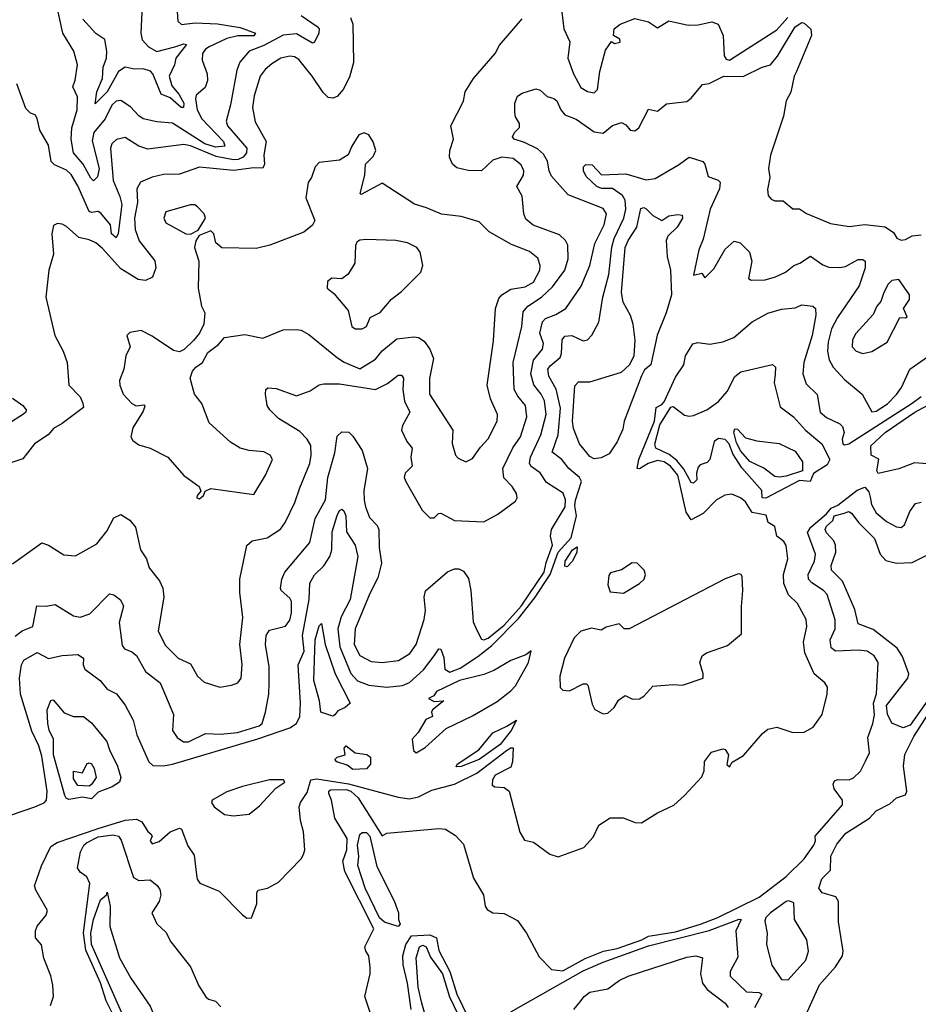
# Model space of a CAD drawing. Extents: x 1552294 to 1694791, y 811929 to 917222.
# Tile 431 of 643: x 1645057 to 1649042, y 856540 to 860905. Entities that reach past the tile are written whole.
import ezdxf

# ---------------------------------------------------------------- set-up
doc = ezdxf.new("R2010")
doc.units = 0

msp = doc.modelspace()

# ---------------------------------------------------------------- linework, layer by layer
at = {"layer": '0CON10XD'}
for points in [[(1645751.4, 861005), (1645758.3, 860898.3), (1645775, 860883.9), (1645835, 860890.4), (1645933.5, 860886.5), (1646035, 860871), (1646102.5, 860845), (1646095, 860833.7), (1646025, 860833.8), (1645975, 860821.7), (1645897.1, 860785), (1645881.5, 860775), (1645867.7, 860755), (1645866.9, 860725), (1645889.1, 860665), (1645890.4, 860635), (1645879.4, 860605), (1645839.1, 860570.9), (1645836, 860554), (1645844, 860505), (1645865, 860465.3), (1645960.3, 860365), (1645966.3, 860343.7), (1645925, 860339.4), (1645878.4, 860355), (1645735, 860446.8), (1645665, 860452), (1645605, 860466), (1645585, 860478.5), (1645548, 860518), (1645505, 860546.8), (1645485, 860543.3), (1645465, 860525.4), (1645435.6, 860465), (1645385.5, 860405), (1645378, 860368), (1645410.1, 860245), (1645401.9, 860208.1), (1645385, 860190.9), (1645372.4, 860202.4), (1645338.8, 860265), (1645295.8, 860315), (1645285.2, 860375), (1645287.8, 860425), (1645312.4, 860505), (1645313.1, 860563.1), (1645292.7, 860607.3), (1645303.5, 860636.5), (1645313.8, 860705), (1645296.9, 860765), (1645248.2, 860845), (1645211.2, 861015)], [(1645603.2, 861035), (1645594.7, 860845), (1645600.8, 860815), (1645628.9, 860785), (1645665, 860763.3), (1645745.6, 860785), (1645785, 860797.6), (1645796.2, 860795), (1645748.9, 860735), (1645743.6, 860705), (1645720.3, 860655), (1645732.2, 860612.2), (1645762.7, 860575), (1645784.7, 860535), (1645783.6, 860516.4), (1645772.7, 860515), (1645725, 860559.1), (1645683.7, 860575), (1645647.7, 860665), (1645636.9, 860676.9), (1645605, 860687.7), (1645565, 860685.3), (1645525, 860693.9), (1645495, 860675.9), (1645445.2, 860585), (1645392, 860532), (1645398.8, 860585), (1645425, 860644.2), (1645426.9, 860695), (1645441.4, 860735), (1645443.5, 860765), (1645435, 860817.8), (1645395, 860843.8), (1645337.7, 860907.7)], [(1647455, 860987.5), (1647469.4, 860865), (1647496.6, 860806.6), (1647488.1, 860735), (1647512.2, 860665), (1647545.5, 860605), (1647575, 860586.8), (1647605, 860580.5), (1647619.4, 860595), (1647629.7, 860675), (1647655, 860770), (1647681.7, 860808.3), (1647695, 860800), (1647720, 860805), (1647718.3, 860818.3), (1647690, 860835), (1647693.8, 860865), (1647720, 860885), (1647785, 860910.6), (1647845, 860895.6), (1647885, 860869.2), (1647935, 860899.4), (1648020.5, 860880.5), (1648065, 860882.5), (1648126, 860896), (1648154.7, 860884.7), (1648177.1, 860835), (1648180.9, 860745), (1648190.1, 860730.1), (1648205, 860725.4), (1648415, 860859.7), (1648463.8, 860915)], [(1646524.2, 860914.2), (1646534.7, 860884.7), (1646537.8, 860715), (1646520.2, 860649.8), (1646491.1, 860595), (1646465, 860564.4), (1646445, 860557.5), (1646425, 860560), (1646402.8, 860582.8), (1646354.5, 860655), (1646295, 860728.5), (1646275, 860740.4), (1646255, 860743.6), (1646215, 860733.8), (1646175, 860710), (1646145.2, 860684.8), (1646123.5, 860655), (1646096.7, 860566.7), (1646090, 860515), (1646101.8, 860451.8), (1646149.7, 860365), (1646139.3, 860305), (1646142.5, 860265), (1646135, 860247.1), (1646095, 860248), (1646005, 860236.7), (1645855, 860250.6), (1645765, 860220.5), (1645695, 860218.7), (1645645, 860207.2), (1645593.3, 860185), (1645576.8, 860155), (1645579.6, 860095), (1645566.9, 860025), (1645568.4, 859975), (1645586.8, 859925), (1645655.6, 859835.6), (1645661.4, 859805), (1645646.6, 859763.4), (1645615, 859748.1), (1645582.8, 859752.7), (1645505, 859800), (1645425, 859891.1), (1645395, 859916.1), (1645365, 859929.5), (1645318.7, 859938.7), (1645265, 859988.8), (1645245, 859998.8), (1645225, 860001.2), (1645207.7, 859992.3), (1645198.9, 859955), (1645206.7, 859865), (1645186.2, 859795), (1645173.1, 859675), (1645212.5, 859505), (1645250, 859435), (1645267.1, 859385), (1645275.6, 859285), (1645325, 859232.9), (1645337.7, 859205), (1645339.4, 859185), (1645245.9, 859114.1), (1645206.9, 859093.1), (1645184, 859065), (1645122.5, 859025), (1645071.3, 858958.7), (1644975, 858925.8)], [(1645037.5, 858172.5), (1645068.6, 858195), (1645115.3, 858215), (1645133, 858307), (1645175, 858304.5), (1645215, 858312.2), (1645295, 858262.5), (1645325, 858256.7), (1645368.7, 858271.3), (1645455, 858359.4), (1645475, 858355.6), (1645503.7, 858333.6), (1645517.1, 858305), (1645497.8, 858232.2), (1645511.1, 858131.1), (1645522, 858115), (1645555, 858102.3), (1645575, 858085.4), (1645615, 858015.5), (1645680.5, 857965), (1645739.3, 857825), (1645735, 857754.2), (1645755, 857723.3), (1645783.6, 857703.6), (1645805, 857703.5), (1645880.3, 857739.7), (1645947.8, 857737.8), (1646022.5, 857745), (1646119.4, 857775), (1646131.9, 857785), (1646146.7, 857835), (1646161.5, 857915), (1646163.9, 857965), (1646163.9, 858036.1), (1646147.1, 858135), (1646150, 858175), (1646165, 858198.9), (1646235, 858216.5), (1646255, 858242.9), (1646262.5, 858275), (1646262.8, 858325), (1646255, 858340.5), (1646216.9, 858375), (1646213.1, 858385), (1646219.4, 858425), (1646233.3, 858455), (1646343.3, 858586.7), (1646367, 858693), (1646413.2, 858776.8), (1646423.6, 858875), (1646454.1, 858984.1), (1646465, 859058), (1646485, 859077.1), (1646517, 859077), (1646535, 859058.8), (1646575.5, 858995), (1646600, 858915), (1646583.7, 858816.4), (1646583.8, 858775), (1646590.9, 858745), (1646608.3, 858698.3), (1646641.8, 858661.8), (1646649.6, 858645), (1646650.7, 858565), (1646661.2, 858495), (1646645, 858430), (1646609.3, 858360.7), (1646544.3, 858205), (1646539.5, 858135), (1646565, 858085.4), (1646615, 858059.3), (1646665, 858054.7), (1646736.6, 858063.4), (1646787.3, 858095), (1646815, 858134.2), (1646850.7, 858245), (1646856.1, 858285), (1646850.4, 858345), (1646857, 858373), (1646953.6, 858456.4), (1646985, 858470.6), (1647005, 858470), (1647025, 858460), (1647046.8, 858426.8), (1647057.1, 858375), (1647068.5, 858235), (1647082.1, 858202.1), (1647105, 858158.9), (1647115.4, 858155.4), (1647135, 858162.8), (1647205, 858221.2), (1647280, 858305), (1647382.7, 858455), (1647391.6, 858498.4), (1647420.3, 858575), (1647410.5, 858615), (1647414.7, 858645), (1647475.4, 858745), (1647476.7, 858776.8), (1647466.2, 858806.2), (1647392.7, 858852.7), (1647365.6, 858895.6), (1647324.8, 858924.8), (1647318.1, 858938.1), (1647322, 858965), (1647368.3, 859065), (1647391.4, 859155), (1647384.4, 859215), (1647369.8, 859245), (1647336.6, 859286.6), (1647323.3, 859335), (1647335.2, 859394.8), (1647375.9, 859445), (1647379.1, 859469.1), (1647364, 859515), (1647375.2, 859565), (1647389.3, 859580.7), (1647435, 859597.6), (1647478.2, 859625), (1647546.2, 859723.8), (1647584.8, 859815.2), (1647607.8, 859912.2), (1647648.2, 859995), (1647659.5, 860045), (1647645, 860067.5), (1647488.9, 860128.9), (1647415, 860210.8), (1647404.2, 860235), (1647397.9, 860277.9), (1647379.5, 860309.5), (1647352.4, 860332.4), (1647295, 860360.8), (1647249.2, 860375), (1647242.2, 860385), (1647250.6, 860405), (1647273.6, 860426.4), (1647272.7, 860445), (1647255.4, 860475), (1647252.3, 860495), (1647252.5, 860535), (1647265, 860565.6), (1647285, 860578.6), (1647345, 860598.6), (1647365, 860592.9), (1647396.7, 860565), (1647425.4, 860555.4), (1647438.5, 860545), (1647456.7, 860505), (1647475, 860482.5), (1647525, 860464.5), (1647605, 860408.4), (1647645, 860401.2), (1647685, 860435.5), (1647725, 860448.6), (1647745, 860439.2), (1647764.7, 860414.7), (1647785, 860412), (1647802.2, 860425), (1647845, 860508.8), (1647885, 860500), (1647925, 860532.2), (1648015, 860542.4), (1648035, 860556.9), (1648085, 860617.8), (1648115, 860622.5), (1648180, 860655), (1648265, 860652.5), (1648349.2, 860695), (1648385.6, 860704.4), (1648416.7, 860743.3), (1648495, 860873.3), (1648525, 860892.5), (1648535, 860890), (1648565, 860862.5), (1648568.6, 860835), (1648501.5, 860675)], [(1646305, 860923.2), (1646375.6, 860875), (1646384.7, 860864.7), (1646383.9, 860845), (1646365, 860805.7), (1646355, 860800.9), (1646285, 860842.5), (1646225, 860835.9), (1646140, 860790), (1646075.2, 860764.8), (1646033.8, 860716.2), (1646019.2, 860680.8), (1645992.5, 860527.5), (1645972.5, 860455), (1645978.8, 860435), (1646064.2, 860335), (1646062.8, 860315), (1646047.7, 860295), (1646025.4, 860284.6), (1646005, 860283.4), (1645928.5, 860298.5), (1645815, 860346.2), (1645785, 860351.1)], [(1646299.2, 858829.2), (1646342.9, 858937.1), (1646349.4, 858975), (1646347.8, 859017.8), (1646332.3, 859045), (1646299.9, 859079.9), (1646205, 859137.5), (1646165.6, 859175), (1646154.4, 859195), (1646147.5, 859245), (1646148, 859265), (1646157.3, 859272.7), (1646195, 859270.4), (1646285, 859237.8), (1646345, 859259.4), (1646385, 859285.6), (1646405, 859291.1), (1646475, 859290.3), (1646634.7, 859265.3), (1646688.1, 859291.9), (1646735, 859329.5), (1646749.6, 859329.6), (1646759.5, 859315), (1646756.6, 859265), (1646764.1, 859214.1), (1646787.3, 859165), (1646754.2, 859105.8), (1646750.3, 859085), (1646774.2, 859034.2), (1646798.1, 859005), (1646791.5, 858965), (1646798, 858925), (1646766.2, 858895), (1646761.2, 858875), (1646771.2, 858855), (1646841.1, 858731.1), (1646875.9, 858695.9), (1646895, 858696.2), (1646914.2, 858715.8), (1646925, 858717.1), (1646985, 858685.3), (1647115, 858678.6), (1647177.3, 858712.7), (1647255, 858770), (1647262.9, 858785), (1647260, 858805), (1647241.1, 858835), (1647204.2, 858874.2), (1647199.1, 858915), (1647243.7, 859006.3), (1647277.6, 859055), (1647305.7, 859145), (1647299.4, 859195), (1647265.2, 859235.2), (1647250, 859265), (1647244.8, 859385.2), (1647283.2, 859545), (1647289.6, 859610.4), (1647309.6, 859635), (1647371.2, 859675), (1647418.9, 859721.1), (1647474.2, 859795), (1647489.7, 859845), (1647487.1, 859905), (1647476.6, 859926.6), (1647450.9, 859950.9), (1647333.9, 859993.9), (1647301.3, 860021.3), (1647293.2, 860045), (1647285, 860123.3), (1647262.2, 860165), (1647291.4, 860215), (1647292.2, 860235), (1647281.2, 860261.2), (1647245, 860289.7), (1647195, 860295.8), (1647155, 860282.7), (1647105, 860234.7), (1647045, 860236.2), (1646995, 860247.8), (1646976.9, 860265), (1646963.1, 860295), (1646964.4, 860325), (1646980.8, 860375), (1646969.2, 860435), (1647025.5, 860544.5), (1647032.7, 860585), (1647069.1, 860645), (1647165.3, 860754.7), (1647185, 860792.5), (1647285, 860908.8)], [(1648501.5, 860675), (1648490.6, 860655), (1648477.1, 860583), (1648455.8, 860545), (1648443.3, 860476.7), (1648385.8, 860305), (1648377.8, 860245), (1648382.7, 860205), (1648372.7, 860152.7), (1648375.6, 860125.6), (1648389.1, 860109.1), (1648405, 860101.4), (1648442, 860102), (1648485, 860066.2), (1648515, 860066), (1648545.5, 860045.5), (1648652.1, 860002.1), (1648735, 859988), (1648805, 859996.7), (1648895, 859986.2), (1648931.7, 859961.7), (1648946, 859936), (1648965, 859928), (1648985, 859930), (1649015, 859946), (1649055, 859951.2)], [(1645785, 860351.1), (1645625, 860331.3), (1645585.8, 860345), (1645525, 860383.3), (1645486.9, 860373.1), (1645465.3, 860354.7), (1645459.3, 860335), (1645472, 860192), (1645501.7, 860121.7), (1645510.5, 860085), (1645493.4, 859956.6), (1645485, 859938.1), (1645464.2, 859955), (1645460, 859995), (1645417.5, 860047.5), (1645405, 860054.7), (1645375, 860050.6), (1645364.8, 860055), (1645315, 860168.5), (1645285, 860219.1), (1645265, 860238), (1645211.8, 860261.8), (1645196.4, 860276.4), (1645185, 860348.8), (1645146, 860415), (1645135, 860467.5), (1645125, 860483.3), (1645105, 860490), (1645085, 860511.2), (1645045, 860620)], [(1645855, 858781.2), (1645872.5, 858795), (1645880, 858815), (1645905, 858826.2), (1646095, 858800), (1646146.4, 858885), (1646178.1, 858955), (1646168, 858975), (1646139.8, 858989.8), (1646074.6, 858994.6), (1646035, 859005.7), (1645992.1, 859032.1), (1645897.9, 859117.9), (1645865, 859203.3), (1645832.5, 859245), (1645812.5, 859315), (1645823.4, 859346.6), (1645838, 859365), (1645867.8, 859385), (1645890.6, 859429.4), (1645938.8, 859465), (1645965, 859495.6), (1646055, 859510), (1646135, 859493.1), (1646225, 859529.4), (1646285, 859531.5), (1646305, 859527.8), (1646339.5, 859509.5), (1646465.9, 859405.9), (1646496.5, 859386.5), (1646565, 859357.6), (1646635, 859400), (1646665, 859436.7), (1646729.5, 859490.5), (1646805, 859498.9), (1646825, 859495.6), (1646850, 859480), (1646875.6, 859445), (1646892.2, 859402.2), (1646874.5, 859314.5), (1646874.5, 859244.5), (1646978.1, 859085), (1646974.3, 859025.7), (1646990, 858975), (1647001.7, 858961.7), (1647035, 858944.3), (1647065, 858960), (1647100, 859010), (1647135, 859047.1), (1647174.6, 859125), (1647175.4, 859155), (1647144.7, 859224.8), (1647129.3, 859285), (1647158.2, 859481.8), (1647167.6, 859625), (1647181, 859669), (1647195, 859685.5), (1647235, 859709.6), (1647299, 859721), (1647335, 859741.8), (1647363.4, 859795), (1647365.3, 859815), (1647355, 859847.8), (1647317, 859877), (1647237.6, 859907.6), (1647138.8, 859965), (1647095, 860008.1), (1647015, 860032.7), (1646927.3, 860042.7), (1646861.4, 860071.4), (1646807.2, 860087.2), (1646665, 860180), (1646570.7, 860130.7), (1646567.5, 860135), (1646588, 860215), (1646590, 860265), (1646625, 860298.8), (1646636.7, 860325), (1646625, 860364), (1646605, 860394.2), (1646585, 860404), (1646561.2, 860395), (1646530, 860345), (1646514, 860306), (1646475, 860282), (1646385, 860272.5), (1646366.8, 860253.2), (1646350.8, 860205), (1646336.6, 860183.4), (1646325.6, 860115), (1646366.1, 860015), (1646355.9, 859994.1), (1646317.7, 859962.3), (1646166.7, 859905), (1646105, 859890.5), (1645953.8, 859893.8), (1645927.1, 859915), (1645917.8, 859955), (1645905, 859969.4), (1645852.2, 859947.8), (1645837.8, 859925), (1645832.9, 859895), (1645851.4, 859835), (1645848.1, 859715), (1645862.9, 859635), (1645877.5, 859605), (1645873.3, 859555), (1645854.5, 859515), (1645828, 859482), (1645786.6, 859443.4), (1645765, 859432.2), (1645738.7, 859438.7), (1645645, 859502), (1645595, 859527.5), (1645545, 859517.5), (1645532.5, 859505), (1645546.7, 859455), (1645528, 859415), (1645518.6, 859355), (1645499.2, 859305), (1645501.4, 859285), (1645516, 859245), (1645555, 859203.3), (1645573.6, 859193.6), (1645607.5, 859197.5), (1645611.7, 859191.7), (1645605, 859170), (1645558.6, 859095), (1645550, 859055), (1645558.8, 859038.8), (1645585, 859020.8), (1645635.5, 859005.5), (1645713.8, 858965), (1645784.5, 858884.5), (1645852.5, 858835), (1645860, 858815), (1645843.9, 858796.1), (1645842.5, 858785), (1645855, 858781.2)], [(1647834.6, 860195.4), (1647875, 860200.7), (1647978.9, 860261.1), (1648025, 860295.7), (1648086.2, 860276.2), (1648095.3, 860265), (1648109.2, 860209.2), (1648153.8, 860193.8), (1648163.1, 860185), (1648160.7, 860155), (1648118.8, 860065), (1648088, 859932), (1648067.8, 859885), (1648045, 859772.5), (1648081.7, 859781.7), (1648095, 859760), (1648135, 859800.6), (1648185, 859886.9), (1648225, 859922.5), (1648251.2, 859915), (1648292.5, 859875), (1648302.9, 859835), (1648288.3, 859758.3), (1648300, 859750), (1648362.1, 859752.1), (1648408.8, 859765), (1648452.5, 859785), (1648489.2, 859815), (1648515.8, 859825), (1648563.2, 859856.8), (1648618, 859818.1), (1648645, 859807.5), (1648693.3, 859806.7), (1648718.5, 859811.5), (1648775, 859842.1), (1648795, 859842.3), (1648805.5, 859835), (1648806.4, 859805), (1648779.2, 859725), (1648683.6, 859585), (1648657.4, 859535), (1648642, 859475), (1648639.1, 859435), (1648646.3, 859396.3), (1648664.1, 859364.1), (1648715, 859309.1), (1648793.1, 859245), (1648835, 859166.9), (1648855, 859169.2), (1648905, 859202.2), (1648945, 859243.6), (1648966.7, 859275), (1649004, 859356), (1649195, 859488)], [(1644647.6, 857252.4), (1645124.5, 857415), (1645165, 857432.7), (1645175.6, 857444.4), (1645179.5, 857485), (1645155, 857639.2), (1645142, 857685), (1645110.7, 857750.7), (1645060, 857915), (1645056.1, 857985), (1645064.4, 858045), (1645075.7, 858065), (1645135, 858099.2), (1645185, 858073.5), (1645245, 858086.5), (1645315, 858090.5), (1645340, 858075), (1645338.8, 858045), (1645345.5, 858025), (1645414.4, 857975), (1645445, 857936.7), (1645485.7, 857915.7), (1645525, 857866), (1645559.6, 857799.6), (1645576.2, 857735), (1645629.6, 857615), (1645647.9, 857597.9), (1645695, 857597), (1645735, 857604.4), (1646113.1, 857716.9), (1646254.9, 857765.1), (1646284.9, 857785.1), (1646299, 857815), (1646302.5, 857875), (1646292.5, 858045), (1646319, 858105), (1646311.3, 858175), (1646340.7, 858335), (1646343, 858407), (1646365, 858443.3), (1646405.9, 858484.1), (1646431.7, 858525), (1646440.8, 858555), (1646442, 858635), (1646465, 858706.7), (1646475, 858728.5), (1646485, 858734.4), (1646495, 858726.9), (1646503.8, 858705), (1646506.8, 858635), (1646545.2, 858575.2), (1646556.7, 858525), (1646521.9, 858335), (1646482.2, 858257.8), (1646468.3, 858205), (1646476.2, 858125), (1646525.6, 858005.6), (1646555, 857973.1), (1646605, 857955.2), (1646685, 857946.3), (1646755, 857953.2), (1646785, 857967.1), (1646847.5, 858022.5), (1646895, 858084.5), (1646915, 858116), (1646925, 858113.8), (1646937.3, 858077.3), (1646942.3, 858025), (1646965, 858012.3), (1647009.6, 858030.4), (1647088.7, 858081.3), (1647150.1, 858129.9), (1647269.1, 858250.9), (1647339.8, 858340.2), (1647409.4, 858445), (1647444.7, 858545), (1647502.7, 858607.3), (1647526.2, 858705), (1647519, 858749), (1647521.1, 858775), (1647548, 858858), (1647540, 858875), (1647491.5, 858915), (1647460.4, 858955), (1647417.6, 858987.6), (1647445.4, 859064.6), (1647455, 859182.5), (1647436.4, 859266.4), (1647403.7, 859325), (1647399.4, 859355), (1647409.1, 859370.9), (1647453.2, 859406.8), (1647460, 859425), (1647462.9, 859485), (1647475, 859502.2), (1647505, 859504.6), (1647555, 859481.1), (1647574.5, 859485.5), (1647593.4, 859506.6), (1647625.3, 859564.7), (1647642.9, 859675), (1647669.2, 859775), (1647683.2, 859896.8), (1647693.2, 859935), (1647736.1, 860025), (1647744.8, 860064.8), (1647741.3, 860105), (1647730.5, 860125), (1647685.9, 860155.9), (1647636.3, 860156.3), (1647616.8, 860165), (1647569.1, 860209.1), (1647556.5, 860235), (1647557.8, 860252.2), (1647566.9, 860263.1), (1647595, 860260.9), (1647636.7, 860216.7), (1647745, 860221.2), (1647834.6, 860195.4)], [(1645815, 859954.4), (1645848.2, 859971.8), (1645880.6, 860025), (1645875, 860043.8), (1645845, 860076), (1645834.2, 860084.2), (1645815, 860084.4), (1645705, 860053.3), (1645696, 860025), (1645705, 860004.2), (1645793.3, 859955), (1645815, 859954.4)], [(1647605, 858958.5), (1647585, 858968.6), (1647540, 859025), (1647512.9, 859092.9), (1647507.8, 859125), (1647518.5, 859281.5), (1647535, 859298.9), (1647585, 859298.9), (1647725, 859341.9), (1647760.5, 859375), (1647781.2, 859415), (1647785.6, 859484.4), (1647776.8, 859555), (1647765, 859592.9), (1647733, 859653), (1647726.2, 859695), (1647742.2, 859895), (1647755, 859926.6), (1647793, 859985), (1647811.7, 860068.3), (1647825, 860072.4), (1647835, 860067.1), (1647865, 860037.4), (1647905, 860015.4), (1647935, 860035.2), (1647975, 860041.9), (1647995, 860037.8), (1647995.8, 860025), (1647973, 859985), (1647931.2, 859945), (1647923.4, 859926.6), (1647928.1, 859855), (1647942.9, 859795), (1647947.4, 859685), (1647923.8, 859605), (1647884.4, 859505.6), (1647856.2, 859375), (1647827.8, 859352.2), (1647814.1, 859325.9), (1647737.8, 859125), (1647730.8, 859089.2), (1647706, 859034), (1647670.2, 858979.8), (1647635, 858962.9), (1647605, 858958.5)], [(1646545, 859534.6), (1646575, 859534.7), (1646595.5, 859545), (1646611.4, 859585), (1646655, 859606.2), (1646705, 859665.5), (1646749.6, 859700.4), (1646836.2, 859785), (1646844, 859815), (1646832.5, 859875), (1646817.5, 859895), (1646776.7, 859915), (1646724.4, 859925.6), (1646595, 859931.2), (1646565, 859927.1), (1646552, 859918), (1646546.2, 859903.8), (1646542.6, 859825), (1646513.4, 859776.6), (1646485, 859756.8), (1646440.9, 859759.1), (1646422, 859745), (1646421.2, 859715), (1646450.7, 859690.7), (1646513.3, 859615), (1646530.5, 859545), (1646545, 859534.6)], [(1648795, 859425.6), (1648835, 859434.5), (1648904, 859475), (1648960, 859585), (1648985, 859582.5), (1648991.7, 859588.3), (1648976.7, 859625), (1649002, 859665), (1649002.5, 859685), (1648955, 859753.3), (1648925, 859748), (1648907.6, 859732.4), (1648888.1, 859695), (1648876.2, 859655), (1648857.5, 859635), (1648842.1, 859597.9), (1648765, 859513.3), (1648750, 859485), (1648748.1, 859455), (1648766, 859435), (1648795, 859425.6)], [(1645193.3, 856535), (1645206.7, 856575), (1645204, 856625), (1645195.8, 856665.8), (1645163.6, 856743.6), (1645153.9, 856803.9), (1645127.5, 856835), (1645126.7, 856865), (1645133.9, 856886.1), (1645174.4, 856935.6), (1645180, 856955), (1645128.5, 857045), (1645122.7, 857065), (1645153.5, 857153.5), (1645195, 857239.8), (1645223.3, 857256.7), (1645405, 857319), (1645524.4, 857355.6), (1645575, 857360.2), (1645598.3, 857348.3), (1645625, 857305.6), (1645638.8, 857295), (1645644, 857285), (1645636, 857265), (1645645, 857251.4), (1645675, 857262.1), (1645725, 857304.4), (1645765, 857320), (1645775, 857316), (1645802.1, 857242.1), (1645830.9, 857200.9), (1645839.3, 857125), (1645844.7, 857094.7), (1645856.6, 857076.6), (1645941.4, 857041.4), (1646045, 856935.8), (1646065, 856922), (1646085, 856922.5), (1646108, 856985), (1646108.8, 857035), (1646113.8, 857045), (1646155.6, 857054.4), (1646205, 857080.8), (1646305.4, 857184.6), (1646316.2, 857203.8), (1646321.5, 857225), (1646315.4, 857305), (1646302.2, 857355), (1646295.9, 857415), (1646302.4, 857435), (1646331.9, 857478.1), (1646348.2, 857535), (1646375, 857539.9), (1646515, 857517), (1646735, 857458.4), (1646785, 857451.1), (1646825, 857458.9), (1646885, 857488.6), (1646984.9, 857515.1), (1647084.1, 857565), (1647215, 857665.6), (1647235, 857677.5), (1647245, 857676.7), (1647241.8, 857615), (1647235, 857591.4), (1647166, 857555), (1647153.3, 857535), (1647151.4, 857511.4), (1647164.6, 857504.6), (1647205, 857501.3), (1647227.4, 857485), (1647275, 857302.9), (1647295, 857266.9), (1647335, 857259.2), (1647407.5, 857205), (1647444.1, 857194.1), (1647558.2, 857235), (1647599.5, 857280.5), (1647625, 857334), (1647675, 857366), (1647733, 857367), (1647786.2, 857345), (1647815, 857344.7), (1647885, 857388.3), (1647957.5, 857422.5), (1648005, 857466.1), (1648081.2, 857548.8), (1648091.5, 857575), (1648093.3, 857616.7), (1648125, 857657.5), (1648175, 857672.5), (1648185, 857670), (1648200, 857645), (1648193, 857603), (1648205, 857592.5), (1648217, 857613), (1648267, 857643), (1648350.3, 857739.7), (1648375, 857760), (1648415, 857768.1), (1648485, 857744.4), (1648535, 857746.9), (1648575, 857768.6), (1648615.6, 857825), (1648637.8, 857915), (1648638.6, 857945), (1648627.5, 857965), (1648579.4, 858005), (1648538.1, 858098.1), (1648532.8, 858145), (1648547.6, 858215), (1648545, 858246.2), (1648506, 858316), (1648466.2, 858355), (1648446, 858405), (1648444, 858445), (1648463.2, 858515), (1648455.5, 858574.5), (1648445, 858591.5), (1648414, 858615), (1648405, 858657.5), (1648376.4, 858676.4), (1648367.7, 858707.7), (1648305, 858719.6), (1648275, 858767.3), (1648253.1, 858785), (1648215, 858800.9), (1648183.7, 858796.3), (1648145.8, 858775), (1648088.1, 858715), (1648035, 858686.9), (1648012.1, 858722.1), (1647975.4, 858885), (1647943.5, 858925), (1647915, 858944.5), (1647885, 858951.1), (1647843.3, 858936.7), (1647805, 858913.3), (1647794.7, 858914.7), (1647802, 858955), (1647872.6, 859125), (1647880, 859185), (1647905, 859198.3), (1647915, 859211.1), (1647965, 859319.5), (1648001.8, 859375), (1648010.1, 859415), (1648041.5, 859468.5), (1648063.5, 859473.5), (1648116.6, 859466.6), (1648175, 859476.2), (1648223.4, 859496.6), (1648305, 859566.1), (1648375, 859604.5), (1648435, 859621.1), (1648495, 859627.3), (1648525, 859640.5), (1648574.7, 859634.7), (1648586.2, 859625), (1648587.2, 859595), (1648571.1, 859505), (1648533.7, 859385), (1648530, 859335), (1648545, 859290.8), (1648593.4, 859243.4), (1648606.1, 859165), (1648635, 859140.7), (1648693.3, 859113.3), (1648705, 859101.9), (1648712.9, 859075), (1648703.9, 859045), (1648706.9, 859025), (1648715, 859019.8), (1648732.9, 859025), (1649014.7, 859205.3), (1649054.7, 859235)], [(1648365, 858783.3), (1648349.1, 858785), (1648347.3, 858817.3), (1648258.5, 858918.5), (1648219.7, 858979.7), (1648202.6, 859025), (1648185, 859043.7), (1648155, 859047.5), (1648136.2, 859035), (1648117, 858955), (1648105, 858941.2), (1648075, 858931.1), (1648065, 858921.1), (1648058.1, 858895), (1648059.2, 858865), (1648045, 858850.4), (1648035, 858853.1), (1648002, 858912), (1647970.8, 858950.8), (1647937.2, 858977.2), (1647877.7, 859005), (1647872.8, 859022.8), (1647895, 859108.3), (1647945, 859187), (1647955, 859190), (1648005, 859151.7), (1648025, 859146.7), (1648045, 859150.5), (1648104.5, 859175.5), (1648155, 859211.8), (1648193.4, 859256.6), (1648227.4, 859322.6), (1648255, 859344.4), (1648395, 859375.6), (1648407.8, 859365), (1648406.7, 859333.3), (1648402.2, 859295), (1648429.1, 859189.1), (1648488.5, 859145), (1648541.5, 859085), (1648613.9, 859025), (1648649.8, 858955), (1648638.1, 858931.9), (1648576.4, 858893.6), (1648562.2, 858857.8), (1648515, 858861.3), (1648365, 858783.3)], [(1645025, 859226.4), (1645071.5, 859195), (1645085.7, 859175), (1645084.3, 859165), (1645074, 859156), (1645005, 859112.3)], [(1649122.4, 858932.4), (1649025, 858940.2), (1648955, 858913.5), (1648863.1, 858893.1), (1648858, 858905), (1648866, 858956), (1648833.3, 858975), (1648830.8, 859015), (1648894.7, 859075), (1649026.6, 859165), (1649205, 859260.5)], [(1648426.2, 858876.2), (1648405, 858879.6), (1648356.9, 858916.9), (1648295, 858945.8), (1648255, 858991.6), (1648235, 859028.6), (1648224.3, 859075.7), (1648228.3, 859091.7), (1648240.3, 859090.3), (1648275, 859051.2), (1648325, 859037.5), (1648425, 859025.4), (1648495, 858992.5), (1648527.6, 858945), (1648528.7, 858905), (1648455, 858881.6), (1648426.2, 858876.2)], [(1646616.9, 856485), (1646587.8, 856575), (1646610.5, 856675), (1646611.8, 856705), (1646605.6, 856755), (1646592, 856775), (1646587.5, 856795), (1646627.1, 856875), (1646498.2, 857128.2), (1646490.4, 857175), (1646508.1, 857225), (1646508.7, 857275), (1646453.8, 857365), (1646439.6, 857445), (1646428.2, 857475), (1646427.7, 857485), (1646435, 857490.9), (1646505, 857492), (1646524.8, 857485), (1646557.4, 857455), (1646665, 857286), (1646685, 857298), (1646915, 857318.8), (1646945, 857316.2), (1646988.8, 857288.8), (1647025, 857250), (1647069.5, 857099.5), (1647113.1, 857025), (1647121.2, 856975), (1647129.5, 856959.5), (1647155.7, 856945.7), (1647205, 856942.9), (1647265, 856911.4), (1647305, 856855.7), (1647360.5, 856750.5), (1647415, 856694), (1647465, 856688.8), (1647565, 856742.7), (1647645.2, 856774.8), (1647706.8, 856786.8), (1647815.3, 856825), (1647845, 856841.7), (1647965, 856860.9), (1648075.9, 856895), (1648152.4, 856925), (1648336.5, 857015), (1648455, 857106.3), (1648535.2, 857185), (1648578.4, 857245), (1648585.6, 857265), (1648584.4, 857285), (1648705, 857423.5), (1648705.4, 857445.4), (1648669.1, 857495), (1648664.6, 857515.4), (1648669.5, 857530.5), (1648683.9, 857536.1), (1648735, 857534.2), (1648755, 857544.1), (1648785, 857573.5), (1648807.9, 857617.9), (1648825.3, 857655), (1648817.8, 857722.2), (1648840, 857785), (1648846.7, 857823.3), (1648842.9, 857875), (1648856.4, 857916.4), (1648863.1, 858055), (1648845.2, 858085.2), (1648814.7, 858104.7), (1648775, 858110), (1648675, 858104.7), (1648655, 858120), (1648650.6, 858155), (1648673.6, 858205), (1648673.7, 858243.6), (1648636.8, 858356.8), (1648621.8, 858375), (1648568.8, 858408.8), (1648554.7, 858425), (1648553.5, 858445), (1648581.6, 858505), (1648585.3, 858534.7), (1648551, 858631), (1648564.5, 858655), (1648635, 858714.3), (1648655, 858738.8), (1648685, 858752.7), (1648770.5, 858819.5), (1648805, 858832.5), (1648822, 858812), (1648828.7, 858788.7), (1648834, 858755), (1648855, 858718.2), (1648900.8, 858680.9), (1648945, 858656.7), (1648965, 858653.3), (1648980, 858665), (1649003.8, 858725), (1649029.8, 858760.2), (1649055, 858766.5)], [(1645025, 858492.5), (1645155, 858585.8), (1645185, 858575.7), (1645252.5, 858532.5), (1645305, 858527.5), (1645399.4, 858580.6), (1645443.1, 858636.9), (1645475, 858696), (1645505, 858711.2), (1645545.6, 858685.6), (1645570, 858655), (1645593.5, 858555), (1645620, 858515), (1645630.6, 858475), (1645677.1, 858417.1), (1645691.2, 858385), (1645696, 858345), (1645670.7, 858195), (1645701.7, 858131.7), (1645759.4, 858075), (1645815, 858049.6), (1645845.3, 857995.2), (1645875, 857967.9), (1645945, 857945.4), (1645995.9, 857954.1), (1646025, 857965.6), (1646038.9, 857985), (1646044, 858046), (1646033.3, 858135), (1646047.1, 858255), (1646033.4, 858365), (1646033.6, 858425), (1646065, 858573.8), (1646088, 858595), (1646155, 858607.8), (1646213.1, 858646.9), (1646234, 858676), (1646276.5, 858765), (1646299.2, 858829.2)], [(1649201.7, 858055), (1649005, 857777.6), (1648975, 857765.6), (1648925, 857785.8), (1648905, 857825.6), (1648901.2, 857865), (1648995.2, 857985), (1648999.8, 858005), (1648972.2, 858082.2), (1648948, 858118), (1648842, 858202), (1648775, 858226.5), (1648760, 858289.9), (1648705.4, 858415.4), (1648656.7, 858465), (1648655.3, 858485), (1648675.5, 858544.5), (1648674.2, 858575), (1648666.5, 858595), (1648635, 858630.5), (1648629.3, 858645), (1648635, 858658.9), (1648662.4, 858685), (1648669, 858705), (1648708.4, 858715), (1648734, 858724), (1648745, 858717.1), (1648777.8, 858675), (1648847, 858605), (1648872.8, 858535), (1648897.8, 858507.8), (1648945, 858495.5), (1649015, 858497.9), (1649079, 858531)], [(1647485, 858478.8), (1647475, 858482.5), (1647475.6, 858505), (1647508.1, 858555), (1647528.3, 858568.3), (1647528, 858545), (1647508, 858505), (1647485, 858478.8)], [(1647735, 858361.8), (1647805, 858405.4), (1647826.1, 858425), (1647831.5, 858445), (1647826.7, 858465), (1647795, 858496.2), (1647772.9, 858497.1), (1647725, 858465.5), (1647677.5, 858452.5), (1647669.4, 858440.6), (1647665, 858400), (1647675, 858368.8), (1647735, 858361.8)], [(1647645, 857827.5), (1647665, 857830), (1647693.3, 857855), (1647712.3, 857887.7), (1647741.2, 857908.8), (1647775, 857893.1), (1647805, 857893.5), (1647825, 857905.8), (1647865, 857949.5), (1647955, 857958.2), (1647995.6, 857954.4), (1648087.5, 857985), (1648088, 858005), (1648072.9, 858055), (1648084, 858085), (1648102.4, 858097.6), (1648195, 858130), (1648257.5, 858182.5), (1648257, 858303), (1648264.2, 858375), (1648260, 858435), (1648255.5, 858445.5), (1648245, 858448.2), (1648185, 858425.5), (1647760, 858205), (1647737.5, 858205), (1647715, 858226.7), (1647658.3, 858211.7), (1647635, 858198.8), (1647592, 858208), (1647545, 858194), (1647516.4, 858165), (1647472.2, 858075), (1647452.4, 857995), (1647454, 857944), (1647465, 857932.5), (1647495, 857930), (1647555, 857961.1), (1647570.6, 857960.6), (1647576.9, 857955), (1647595, 857870), (1647607, 857847), (1647645, 857827.5)], [(1646445, 857817.7), (1646392.8, 857835), (1646386.1, 857885), (1646360.8, 857975), (1646367.5, 858155), (1646385, 858217.1), (1646395, 858228.6), (1646411.7, 858135), (1646455.4, 858005.4), (1646522.9, 857875), (1646500, 857855), (1646468.5, 857841.5), (1646455, 857823.2), (1646445, 857817.7)], [(1646815, 857654), (1646855, 857678), (1646947.6, 857762.4), (1647065, 857818.6), (1647175, 857882.3), (1647235, 857929.2), (1647255, 857952.3), (1647313.8, 858055), (1647325, 858107.5), (1647301.4, 858088.6), (1647235, 858064), (1647160, 858020), (1647115, 858002.5), (1647007.5, 857975), (1646905, 857926.7), (1646893, 857907), (1646870, 857895), (1646895, 857882.5), (1646937.5, 857885), (1646887.5, 857845), (1646882.5, 857835), (1646887.5, 857815), (1646857.9, 857802.1), (1646823.8, 857745), (1646798, 857715), (1646804, 857665), (1646815, 857654)], [(1648548.8, 856505), (1648603.3, 856626.7), (1648673.8, 856706.1), (1648705.2, 856754.8), (1648708.2, 856775), (1648687.1, 856905), (1648687.5, 856995), (1648675.9, 857015.9), (1648615, 857033.5), (1648601.3, 857055), (1648614, 857096), (1648652, 857135), (1648653.6, 857196.4), (1648680.1, 857249.9), (1648721, 857299), (1648824.6, 857365.4), (1648855, 857397.5), (1648915, 857428.2), (1648944.3, 857455), (1648985, 857468.6), (1648990.4, 857485), (1648975.3, 857595), (1648982.4, 857647.6), (1649022.4, 857727.6), (1649227.8, 858047.8)], [(1645275, 857447.6), (1645263.1, 857453.1), (1645256.6, 857465), (1645207.3, 857645), (1645207.1, 857715), (1645187.9, 857755), (1645182, 857785), (1645179.3, 857845), (1645195, 857886.7), (1645205, 857889.2), (1645255, 857832.5), (1645295, 857815.5), (1645340, 857815), (1645375, 857787.7), (1645444.1, 857705), (1645455, 857667.8), (1645490.3, 857595), (1645506.1, 857545), (1645499.7, 857525), (1645466.5, 857503.5), (1645405, 857479.6), (1645375, 857451.1), (1645335, 857458), (1645275, 857447.6)], [(1646992.9, 857592.9), (1646996.7, 857605), (1647092.4, 857667.6), (1647155, 857742.7), (1647217.8, 857772.2), (1647260, 857800), (1647236.6, 857753.4), (1647187.8, 857692.2), (1647095, 857625.5), (1647015, 857594.4), (1646992.9, 857592.9)], [(1646535, 857581.2), (1646509.3, 857599.3), (1646463.8, 857615), (1646454, 857625), (1646465.2, 857634.8), (1646499.7, 857645), (1646495.6, 857675), (1646505, 857685.1), (1646545, 857653.9), (1646596.5, 857646.5), (1646612.9, 857635), (1646612.8, 857605), (1646595, 857584.4), (1646535, 857581.2)], [(1645365, 857506.9), (1645315, 857509.3), (1645295, 857539.2), (1645295, 857573.8), (1645335, 857565.7), (1645355, 857606.2), (1645365, 857610), (1645375, 857605.6), (1645388, 857585), (1645396.1, 857545), (1645375, 857514.8), (1645365, 857506.9)], [(1646005, 857375.6), (1646075, 857382), (1646120, 857420), (1646192.3, 857497.7), (1646232.5, 857525), (1646226.7, 857535), (1646164.8, 857534.8), (1646044.5, 857505.5), (1645975, 857481.3), (1645910.6, 857445), (1645907.1, 857435), (1645919.2, 857415), (1645965, 857381.1), (1646005, 857375.6)], [(1645466.2, 856505), (1645440.7, 856555), (1645416, 856635), (1645350.4, 856780.4), (1645339.6, 856855), (1645345, 856892), (1645367.9, 857075), (1645355, 857104.5), (1645325, 857125.7), (1645312.9, 857145), (1645327.1, 857215), (1645341.8, 857245), (1645353.1, 857255), (1645405, 857282.3), (1645470.6, 857290.6), (1645495.2, 857285.2), (1645507.4, 857267.4), (1645562.1, 857102.1), (1645585, 857088.3), (1645635, 857091.8), (1645667.1, 857067.1), (1645679.2, 857049.1), (1645682.9, 857025), (1645676, 856995), (1645642.5, 856945), (1645665.9, 856895.9), (1645705, 856858.8), (1645726.7, 856816.7), (1645815, 856706.1), (1645851.8, 856621.8), (1645882.2, 856572.2), (1645895, 856561.8), (1645925, 856553.1), (1645948.9, 856528.9)], [(1646735, 856884), (1646675, 856904.5), (1646652.6, 856922.6), (1646589.5, 857055), (1646556.6, 857155), (1646560.3, 857195), (1646555.5, 857245), (1646565, 857292.5), (1646575, 857301.5), (1646595, 857301.7), (1646610.1, 857285), (1646640.6, 857150.6), (1646717.9, 856997.9), (1646736.8, 856945), (1646737.1, 856915), (1646744.1, 856895), (1646735, 856884)], [(1645565, 856395.9), (1645541.1, 856411.1), (1645508.8, 856505), (1645375.2, 856805), (1645372.5, 856855), (1645383.9, 856915), (1645415, 857003.1), (1645442.5, 857025), (1645445, 857037.5), (1645458.9, 856975), (1645456.3, 856885), (1645499.4, 856745), (1645549.9, 856655), (1645635, 856531.1), (1645663.2, 856465), (1645660.3, 856439.7), (1645615, 856397.5), (1645565, 856395.9)], [(1648465, 856648.8), (1648542.9, 856735), (1648555.4, 856775), (1648547.3, 856825), (1648493.2, 856915), (1648489.6, 856989.6), (1648468.1, 856998.1), (1648455, 856995.6), (1648385.7, 856945), (1648366.1, 856925), (1648361.3, 856908.7), (1648370.8, 856855), (1648368.8, 856805), (1648392.5, 856712.5), (1648435, 856650), (1648465, 856648.8)], [(1647235, 856506.9), (1647555, 856688.1), (1647645, 856726.3), (1647845, 856798.2), (1648113.6, 856866.4), (1648246.7, 856916.7), (1648255.6, 856915), (1648232.5, 856865), (1648241.1, 856748.9), (1648208.1, 856685), (1648206.7, 856665), (1648279.6, 856595), (1648335, 856591.6), (1648347.5, 856585), (1648315.5, 856524.5)], [(1646793.3, 856516.7), (1646776, 856634), (1646757.1, 856715), (1646755.5, 856755), (1646768.8, 856805), (1646795, 856843.4), (1646875, 856847.5), (1646904.9, 856834.9), (1646915, 856777.6), (1646964.3, 856685), (1646994.7, 856585), (1647045, 856481.9)], [(1646871.9, 856435), (1646839.5, 856545), (1646824.3, 856615.7), (1646815.8, 856745), (1646829.3, 856795), (1646845, 856802.1), (1646858.9, 856795), (1646878.7, 856748.7), (1646932.4, 856675), (1646963, 856573), (1647040.7, 856410.7)], [(1647514, 856516), (1647540.4, 856549.6), (1647560.5, 856575), (1647585, 856592.9), (1647665, 856608.8), (1647714.8, 856645.2), (1647755, 856663.9), (1648015, 856748), (1648054.7, 856754.7), (1648085.3, 856745.3), (1648075.3, 856675), (1648085, 856633.3), (1648105.9, 856605), (1648185, 856544.6), (1648198.2, 856525)]]:
    msp.add_lwpolyline(points, dxfattribs=at)

doc.saveas('drawing.dxf')
